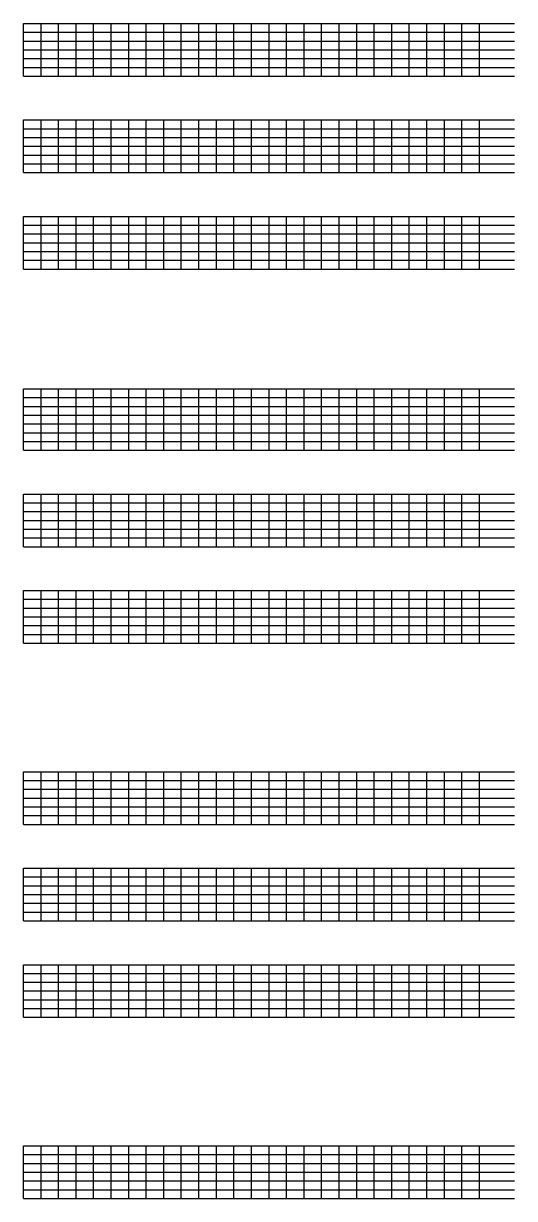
# Model space of a CAD drawing. Extents: x 1374311 to 1383814, y 384102 to 406278.
# Drawn here: x 1377794 to 1378074, y 402763 to 403433 of the extents above; entities that cross this region are included whole.
import ezdxf

# ---------------------------------------------------------------- set-up
doc = ezdxf.new("R2010")
doc.units = 0
doc.layers.add('R_Grid', color=7, linetype='Continuous')

msp = doc.modelspace()

# ---------------------------------------------------------------- linework, layer by layer
at = {"layer": 'R_Grid'}
for p, q in [((1377794.14, 403432.69), (1378074.14, 403432.69)), ((1377794.14, 403402.69), (1377794.14, 403432.69)), ((1377804.14, 403402.69), (1377804.14, 403432.69)), ((1377814.14, 403402.69), (1377814.14, 403432.69)), ((1377824.14, 403402.69), (1377824.14, 403432.69)), ((1377834.14, 403402.69), (1377834.14, 403432.69)), ((1377844.14, 403402.69), (1377844.14, 403432.69)), ((1377854.14, 403402.69), (1377854.14, 403432.69)), ((1377864.14, 403402.69), (1377864.14, 403432.69)), ((1377874.14, 403402.69), (1377874.14, 403432.69)), ((1377884.14, 403402.69), (1377884.14, 403432.69)), ((1377894.14, 403402.69), (1377894.14, 403432.69)), ((1377904.14, 403402.69), (1377904.14, 403432.69)), ((1377914.14, 403402.69), (1377914.14, 403432.69)), ((1377924.14, 403402.69), (1377924.14, 403432.69)), ((1377934.14, 403402.69), (1377934.14, 403432.69)), ((1377944.14, 403402.69), (1377944.14, 403432.69)), ((1377954.14, 403402.69), (1377954.14, 403432.69)), ((1377964.14, 403402.69), (1377964.14, 403432.69)), ((1377974.14, 403402.69), (1377974.14, 403432.69)), ((1377984.14, 403402.69), (1377984.14, 403432.69)), ((1377994.14, 403402.69), (1377994.14, 403432.69)), ((1378004.14, 403402.69), (1378004.14, 403432.69)), ((1378014.14, 403402.69), (1378014.14, 403432.69)), ((1378024.14, 403402.69), (1378024.14, 403432.69)), ((1378034.14, 403402.69), (1378034.14, 403432.69)), ((1378044.14, 403402.69), (1378044.14, 403432.69)), ((1378054.14, 403402.69), (1378054.14, 403432.69)), ((1377794.14, 403427.69), (1378074.14, 403427.69)), ((1377794.14, 403422.69), (1378074.14, 403422.69)), ((1377794.14, 403417.69), (1378074.14, 403417.69)), ((1377794.14, 403412.69), (1378074.14, 403412.69)), ((1377794.14, 403407.69), (1378074.14, 403407.69)), ((1377794.14, 403402.69), (1378074.14, 403402.69)), ((1377794.14, 403377.69), (1378074.14, 403377.69)), ((1377794.14, 403347.69), (1377794.14, 403377.69)), ((1377804.14, 403347.69), (1377804.14, 403377.69)), ((1377814.14, 403347.69), (1377814.14, 403377.69)), ((1377824.14, 403347.69), (1377824.14, 403377.69)), ((1377834.14, 403347.69), (1377834.14, 403377.69)), ((1377844.14, 403347.69), (1377844.14, 403377.69)), ((1377854.14, 403347.69), (1377854.14, 403377.69)), ((1377864.14, 403347.69), (1377864.14, 403377.69)), ((1377874.14, 403347.69), (1377874.14, 403377.69)), ((1377884.14, 403347.69), (1377884.14, 403377.69)), ((1377894.14, 403347.69), (1377894.14, 403377.69)), ((1377904.14, 403347.69), (1377904.14, 403377.69)), ((1377914.14, 403347.69), (1377914.14, 403377.69)), ((1377924.14, 403347.69), (1377924.14, 403377.69)), ((1377934.14, 403347.69), (1377934.14, 403377.69)), ((1377944.14, 403347.69), (1377944.14, 403377.69)), ((1377954.14, 403347.69), (1377954.14, 403377.69)), ((1377964.14, 403347.69), (1377964.14, 403377.69)), ((1377974.14, 403347.69), (1377974.14, 403377.69)), ((1377984.14, 403347.69), (1377984.14, 403377.69)), ((1377994.14, 403347.69), (1377994.14, 403377.69)), ((1378004.14, 403347.69), (1378004.14, 403377.69)), ((1378014.14, 403347.69), (1378014.14, 403377.69)), ((1378024.14, 403347.69), (1378024.14, 403377.69)), ((1378034.14, 403347.69), (1378034.14, 403377.69)), ((1378044.14, 403347.69), (1378044.14, 403377.69)), ((1378054.14, 403347.69), (1378054.14, 403377.69)), ((1377794.14, 403372.69), (1378074.14, 403372.69)), ((1377794.14, 403367.69), (1378074.14, 403367.69)), ((1377794.14, 403362.69), (1378074.14, 403362.69)), ((1377794.14, 403357.69), (1378074.14, 403357.69)), ((1377794.14, 403352.69), (1378074.14, 403352.69)), ((1377794.14, 403347.69), (1378074.14, 403347.69)), ((1377794.14, 403322.69), (1378074.14, 403322.69)), ((1377794.14, 403292.69), (1377794.14, 403322.69)), ((1377804.14, 403292.69), (1377804.14, 403322.69)), ((1377814.14, 403292.69), (1377814.14, 403322.69)), ((1377824.14, 403292.69), (1377824.14, 403322.69)), ((1377834.14, 403292.69), (1377834.14, 403322.69)), ((1377844.14, 403292.69), (1377844.14, 403322.69)), ((1377854.14, 403292.69), (1377854.14, 403322.69)), ((1377864.14, 403292.69), (1377864.14, 403322.69)), ((1377874.14, 403292.69), (1377874.14, 403322.69)), ((1377884.14, 403292.69), (1377884.14, 403322.69)), ((1377894.14, 403292.69), (1377894.14, 403322.69)), ((1377904.14, 403292.69), (1377904.14, 403322.69)), ((1377914.14, 403292.69), (1377914.14, 403322.69)), ((1377924.14, 403292.69), (1377924.14, 403322.69)), ((1377934.14, 403292.69), (1377934.14, 403322.69)), ((1377944.14, 403292.69), (1377944.14, 403322.69)), ((1377954.14, 403292.69), (1377954.14, 403322.69)), ((1377964.14, 403292.69), (1377964.14, 403322.69)), ((1377974.14, 403292.69), (1377974.14, 403322.69)), ((1377984.14, 403292.69), (1377984.14, 403322.69)), ((1377994.14, 403292.69), (1377994.14, 403322.69)), ((1378004.14, 403292.69), (1378004.14, 403322.69)), ((1378014.14, 403292.69), (1378014.14, 403322.69)), ((1378024.14, 403292.69), (1378024.14, 403322.69)), ((1378034.14, 403292.69), (1378034.14, 403322.69)), ((1378044.14, 403292.69), (1378044.14, 403322.69)), ((1378054.14, 403292.69), (1378054.14, 403322.69)), ((1377794.14, 403317.69), (1378074.14, 403317.69)), ((1377794.14, 403312.69), (1378074.14, 403312.69)), ((1377794.14, 403307.69), (1378074.14, 403307.69)), ((1377794.14, 403302.69), (1378074.14, 403302.69)), ((1377794.14, 403297.69), (1378074.14, 403297.69)), ((1377794.14, 403292.69), (1378074.14, 403292.69)), ((1377794.14, 403224.35), (1378074.14, 403224.35)), ((1377794.14, 403189.35), (1377794.14, 403224.35)), ((1377804.14, 403189.35), (1377804.14, 403224.35)), ((1377814.14, 403189.35), (1377814.14, 403224.35)), ((1377824.14, 403189.35), (1377824.14, 403224.35)), ((1377834.14, 403189.35), (1377834.14, 403224.35)), ((1377844.14, 403189.35), (1377844.14, 403224.35)), ((1377854.14, 403189.35), (1377854.14, 403224.35)), ((1377864.14, 403189.35), (1377864.14, 403224.35)), ((1377874.14, 403189.35), (1377874.14, 403224.35)), ((1377884.14, 403189.35), (1377884.14, 403224.35)), ((1377894.14, 403189.35), (1377894.14, 403224.35)), ((1377904.14, 403189.35), (1377904.14, 403224.35)), ((1377914.14, 403189.35), (1377914.14, 403224.35)), ((1377924.14, 403189.35), (1377924.14, 403224.35)), ((1377934.14, 403189.35), (1377934.14, 403224.35)), ((1377944.14, 403189.35), (1377944.14, 403224.35)), ((1377954.14, 403189.35), (1377954.14, 403224.35)), ((1377964.14, 403189.35), (1377964.14, 403224.35)), ((1377974.14, 403189.35), (1377974.14, 403224.35)), ((1377984.14, 403189.35), (1377984.14, 403224.35)), ((1377994.14, 403189.35), (1377994.14, 403224.35)), ((1378004.14, 403189.35), (1378004.14, 403224.35)), ((1378014.14, 403189.35), (1378014.14, 403224.35)), ((1378024.14, 403189.35), (1378024.14, 403224.35)), ((1378034.14, 403189.35), (1378034.14, 403224.35)), ((1378044.14, 403189.35), (1378044.14, 403224.35)), ((1378054.14, 403189.35), (1378054.14, 403224.35)), ((1377794.14, 403219.35), (1378074.14, 403219.35)), ((1377794.14, 403214.35), (1378074.14, 403214.35)), ((1377794.14, 403209.35), (1378074.14, 403209.35)), ((1377794.14, 403204.35), (1378074.14, 403204.35)), ((1377794.14, 403199.35), (1378074.14, 403199.35)), ((1377794.14, 403194.35), (1378074.14, 403194.35)), ((1377794.14, 403189.35), (1378074.14, 403189.35)), ((1377794.14, 403164.35), (1378074.14, 403164.35)), ((1377794.14, 403134.35), (1377794.14, 403164.35)), ((1377804.14, 403134.35), (1377804.14, 403164.35)), ((1377814.14, 403134.35), (1377814.14, 403164.35)), ((1377824.14, 403134.35), (1377824.14, 403164.35)), ((1377834.14, 403134.35), (1377834.14, 403164.35)), ((1377844.14, 403134.35), (1377844.14, 403164.35)), ((1377854.14, 403134.35), (1377854.14, 403164.35)), ((1377864.14, 403134.35), (1377864.14, 403164.35)), ((1377874.14, 403134.35), (1377874.14, 403164.35)), ((1377884.14, 403134.35), (1377884.14, 403164.35)), ((1377894.14, 403134.35), (1377894.14, 403164.35)), ((1377904.14, 403134.35), (1377904.14, 403164.35)), ((1377914.14, 403134.35), (1377914.14, 403164.35)), ((1377924.14, 403134.35), (1377924.14, 403164.35)), ((1377934.14, 403134.35), (1377934.14, 403164.35)), ((1377944.14, 403134.35), (1377944.14, 403164.35)), ((1377954.14, 403134.35), (1377954.14, 403164.35)), ((1377964.14, 403134.35), (1377964.14, 403164.35)), ((1377974.14, 403134.35), (1377974.14, 403164.35)), ((1377984.14, 403134.35), (1377984.14, 403164.35)), ((1377994.14, 403134.35), (1377994.14, 403164.35)), ((1378004.14, 403134.35), (1378004.14, 403164.35)), ((1378014.14, 403134.35), (1378014.14, 403164.35)), ((1378024.14, 403134.35), (1378024.14, 403164.35)), ((1378034.14, 403134.35), (1378034.14, 403164.35)), ((1378044.14, 403134.35), (1378044.14, 403164.35)), ((1378054.14, 403134.35), (1378054.14, 403164.35)), ((1377794.14, 403159.35), (1378074.14, 403159.35)), ((1377794.14, 403154.35), (1378074.14, 403154.35)), ((1377794.14, 403149.35), (1378074.14, 403149.35)), ((1377794.14, 403144.35), (1378074.14, 403144.35)), ((1377794.14, 403139.35), (1378074.14, 403139.35)), ((1377794.14, 403134.35), (1378074.14, 403134.35)), ((1377794.14, 403109.35), (1378074.14, 403109.35)), ((1377794.14, 403079.35), (1377794.14, 403109.35)), ((1377804.14, 403079.35), (1377804.14, 403109.35)), ((1377814.14, 403079.35), (1377814.14, 403109.35)), ((1377824.14, 403079.35), (1377824.14, 403109.35)), ((1377834.14, 403079.35), (1377834.14, 403109.35)), ((1377844.14, 403079.35), (1377844.14, 403109.35)), ((1377854.14, 403079.35), (1377854.14, 403109.35)), ((1377864.14, 403079.35), (1377864.14, 403109.35)), ((1377874.14, 403079.35), (1377874.14, 403109.35)), ((1377884.14, 403079.35), (1377884.14, 403109.35)), ((1377894.14, 403079.35), (1377894.14, 403109.35)), ((1377904.14, 403079.35), (1377904.14, 403109.35)), ((1377914.14, 403079.35), (1377914.14, 403109.35)), ((1377924.14, 403079.35), (1377924.14, 403109.35)), ((1377934.14, 403079.35), (1377934.14, 403109.35)), ((1377944.14, 403079.35), (1377944.14, 403109.35)), ((1377954.14, 403079.35), (1377954.14, 403109.35)), ((1377964.14, 403079.35), (1377964.14, 403109.35)), ((1377974.14, 403079.35), (1377974.14, 403109.35)), ((1377984.14, 403079.35), (1377984.14, 403109.35)), ((1377994.14, 403079.35), (1377994.14, 403109.35)), ((1378004.14, 403079.35), (1378004.14, 403109.35)), ((1378014.14, 403079.35), (1378014.14, 403109.35)), ((1378024.14, 403079.35), (1378024.14, 403109.35)), ((1378034.14, 403079.35), (1378034.14, 403109.35)), ((1378044.14, 403079.35), (1378044.14, 403109.35)), ((1378054.14, 403079.35), (1378054.14, 403109.35)), ((1377794.14, 403104.35), (1378074.14, 403104.35)), ((1377794.14, 403099.35), (1378074.14, 403099.35)), ((1377794.14, 403094.35), (1378074.14, 403094.35)), ((1377794.14, 403089.35), (1378074.14, 403089.35)), ((1377794.14, 403084.35), (1378074.14, 403084.35)), ((1377794.14, 403079.35), (1378074.14, 403079.35)), ((1377794.14, 403006.01), (1378074.14, 403006.01)), ((1377794.14, 402976.01), (1377794.14, 403006.01)), ((1377794.14, 403001.01), (1378074.14, 403001.01)), ((1377804.14, 402976.01), (1377804.14, 403006.01)), ((1377814.14, 402976.01), (1377814.14, 403006.01)), ((1377824.14, 402976.01), (1377824.14, 403006.01)), ((1377834.14, 402976.01), (1377834.14, 403006.01)), ((1377844.14, 402976.01), (1377844.14, 403006.01)), ((1377854.14, 402976.01), (1377854.14, 403006.01)), ((1377864.14, 402976.01), (1377864.14, 403006.01)), ((1377874.14, 402976.01), (1377874.14, 403006.01)), ((1377884.14, 402976.01), (1377884.14, 403006.01)), ((1377894.14, 402976.01), (1377894.14, 403006.01)), ((1377904.14, 402976.01), (1377904.14, 403006.01)), ((1377914.14, 402976.01), (1377914.14, 403006.01)), ((1377924.14, 402976.01), (1377924.14, 403006.01)), ((1377934.14, 402976.01), (1377934.14, 403006.01)), ((1377944.14, 402976.01), (1377944.14, 403006.01)), ((1377954.14, 402976.01), (1377954.14, 403006.01)), ((1377964.14, 402976.01), (1377964.14, 403006.01)), ((1377974.14, 402976.01), (1377974.14, 403006.01)), ((1377984.14, 402976.01), (1377984.14, 403006.01)), ((1377994.14, 402976.01), (1377994.14, 403006.01)), ((1378004.14, 402976.01), (1378004.14, 403006.01)), ((1378014.14, 402976.01), (1378014.14, 403006.01)), ((1378024.14, 402976.01), (1378024.14, 403006.01)), ((1378034.14, 402976.01), (1378034.14, 403006.01)), ((1378044.14, 402976.01), (1378044.14, 403006.01)), ((1378054.14, 402976.01), (1378054.14, 403006.01)), ((1377794.14, 402996.01), (1378074.14, 402996.01)), ((1377794.14, 402991.01), (1378074.14, 402991.01)), ((1377794.14, 402986.01), (1378074.14, 402986.01)), ((1377794.14, 402981.01), (1378074.14, 402981.01)), ((1377794.14, 402976.01), (1378074.14, 402976.01)), ((1377794.14, 402951.01), (1378074.14, 402951.01)), ((1377794.14, 402921.01), (1377794.14, 402951.01)), ((1377804.14, 402921.01), (1377804.14, 402951.01)), ((1377814.14, 402921.01), (1377814.14, 402951.01)), ((1377824.14, 402921.01), (1377824.14, 402951.01)), ((1377834.14, 402921.01), (1377834.14, 402951.01)), ((1377844.14, 402921.01), (1377844.14, 402951.01)), ((1377854.14, 402921.01), (1377854.14, 402951.01)), ((1377864.14, 402921.01), (1377864.14, 402951.01)), ((1377874.14, 402921.01), (1377874.14, 402951.01)), ((1377884.14, 402921.01), (1377884.14, 402951.01)), ((1377894.14, 402921.01), (1377894.14, 402951.01)), ((1377904.14, 402921.01), (1377904.14, 402951.01)), ((1377914.14, 402921.01), (1377914.14, 402951.01)), ((1377924.14, 402921.01), (1377924.14, 402951.01)), ((1377934.14, 402921.01), (1377934.14, 402951.01)), ((1377944.14, 402921.01), (1377944.14, 402951.01)), ((1377954.14, 402921.01), (1377954.14, 402951.01)), ((1377964.14, 402921.01), (1377964.14, 402951.01)), ((1377974.14, 402921.01), (1377974.14, 402951.01)), ((1377984.14, 402921.01), (1377984.14, 402951.01)), ((1377994.14, 402921.01), (1377994.14, 402951.01)), ((1378004.14, 402921.01), (1378004.14, 402951.01)), ((1378014.14, 402921.01), (1378014.14, 402951.01)), ((1378024.14, 402921.01), (1378024.14, 402951.01)), ((1378034.14, 402921.01), (1378034.14, 402951.01)), ((1378044.14, 402921.01), (1378044.14, 402951.01)), ((1378054.14, 402921.01), (1378054.14, 402951.01)), ((1377794.14, 402946.01), (1378074.14, 402946.01)), ((1377794.14, 402941.01), (1378074.14, 402941.01)), ((1377794.14, 402936.01), (1378074.14, 402936.01)), ((1377794.14, 402931.01), (1378074.14, 402931.01)), ((1377794.14, 402926.01), (1378074.14, 402926.01)), ((1377794.14, 402921.01), (1378074.14, 402921.01)), ((1377794.14, 402896.01), (1378074.14, 402896.01)), ((1377794.14, 402866.01), (1377794.14, 402896.01)), ((1377804.14, 402866.01), (1377804.14, 402896.01)), ((1377814.14, 402866.01), (1377814.14, 402896.01)), ((1377824.14, 402866.01), (1377824.14, 402896.01)), ((1377834.14, 402866.01), (1377834.14, 402896.01)), ((1377844.14, 402866.01), (1377844.14, 402896.01)), ((1377854.14, 402866.01), (1377854.14, 402896.01)), ((1377864.14, 402866.01), (1377864.14, 402896.01)), ((1377874.14, 402866.01), (1377874.14, 402896.01)), ((1377884.14, 402866.01), (1377884.14, 402896.01)), ((1377894.14, 402866.01), (1377894.14, 402896.01)), ((1377904.14, 402866.01), (1377904.14, 402896.01)), ((1377914.14, 402866.01), (1377914.14, 402896.01)), ((1377924.14, 402866.01), (1377924.14, 402896.01)), ((1377934.14, 402866.01), (1377934.14, 402896.01)), ((1377944.14, 402866.01), (1377944.14, 402896.01)), ((1377954.14, 402866.01), (1377954.14, 402896.01)), ((1377964.14, 402866.01), (1377964.14, 402896.01)), ((1377974.14, 402866.01), (1377974.14, 402896.01)), ((1377984.14, 402866.01), (1377984.14, 402896.01)), ((1377994.14, 402866.01), (1377994.14, 402896.01)), ((1378004.14, 402866.01), (1378004.14, 402896.01)), ((1378014.14, 402866.01), (1378014.14, 402896.01)), ((1378024.14, 402866.01), (1378024.14, 402896.01)), ((1378034.14, 402866.01), (1378034.14, 402896.01)), ((1378044.14, 402866.01), (1378044.14, 402896.01)), ((1378054.14, 402866.01), (1378054.14, 402896.01)), ((1377794.14, 402891.01), (1378074.14, 402891.01)), ((1377794.14, 402886.01), (1378074.14, 402886.01)), ((1377794.14, 402881.01), (1378074.14, 402881.01)), ((1377794.14, 402876.01), (1378074.14, 402876.01)), ((1377794.14, 402871.01), (1378074.14, 402871.01)), ((1377794.14, 402866.01), (1378074.14, 402866.01)), ((1377794.14, 402792.68), (1378074.14, 402792.68)), ((1377794.14, 402762.68), (1377794.14, 402792.68)), ((1377804.14, 402762.68), (1377804.14, 402792.68)), ((1377814.14, 402762.68), (1377814.14, 402792.68)), ((1377824.14, 402762.68), (1377824.14, 402792.68)), ((1377834.14, 402762.68), (1377834.14, 402792.68)), ((1377844.14, 402762.68), (1377844.14, 402792.68)), ((1377854.14, 402762.68), (1377854.14, 402792.68)), ((1377864.14, 402762.68), (1377864.14, 402792.68)), ((1377874.14, 402762.68), (1377874.14, 402792.68)), ((1377884.14, 402762.68), (1377884.14, 402792.68)), ((1377894.14, 402762.68), (1377894.14, 402792.68)), ((1377904.14, 402762.68), (1377904.14, 402792.68)), ((1377914.14, 402762.68), (1377914.14, 402792.68)), ((1377924.14, 402762.68), (1377924.14, 402792.68)), ((1377934.14, 402762.68), (1377934.14, 402792.68)), ((1377944.14, 402762.68), (1377944.14, 402792.68)), ((1377954.14, 402762.68), (1377954.14, 402792.68)), ((1377964.14, 402762.68), (1377964.14, 402792.68)), ((1377974.14, 402762.68), (1377974.14, 402792.68)), ((1377984.14, 402762.68), (1377984.14, 402792.68)), ((1377994.14, 402762.68), (1377994.14, 402792.68)), ((1378004.14, 402762.68), (1378004.14, 402792.68)), ((1378014.14, 402762.68), (1378014.14, 402792.68)), ((1378024.14, 402762.68), (1378024.14, 402792.68)), ((1378034.14, 402762.68), (1378034.14, 402792.68)), ((1378044.14, 402762.68), (1378044.14, 402792.68)), ((1378054.14, 402762.68), (1378054.14, 402792.68)), ((1377794.14, 402787.68), (1378074.14, 402787.68)), ((1377794.14, 402782.68), (1378074.14, 402782.68)), ((1377794.14, 402777.68), (1378074.14, 402777.68)), ((1377794.14, 402772.68), (1378074.14, 402772.68)), ((1377794.14, 402767.68), (1378074.14, 402767.68)), ((1377794.14, 402762.68), (1378074.14, 402762.68))]:
    msp.add_line(p, q, dxfattribs=at)

doc.saveas('drawing.dxf')
